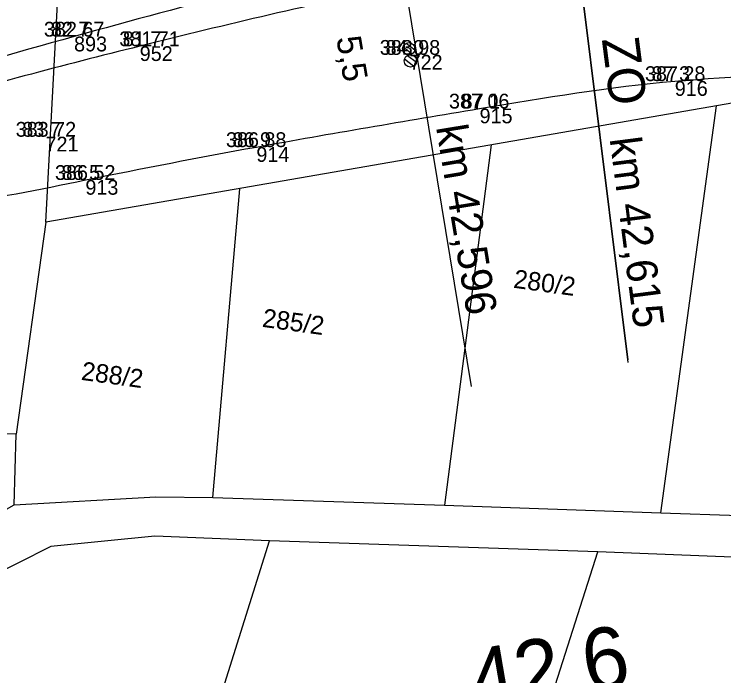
# Model space of a CAD drawing. Extents: x -514509 to -512782, y -1144610 to -1143439.
# Drawn here: x -513253 to -513195.4, y -1143654.2 to -1143600.5 of the extents above; entities that cross this region are included whole.
import ezdxf

# ---------------------------------------------------------------- set-up
doc = ezdxf.new("R2010")
doc.units = 0
for name, color, linetype in [('Vrstva 10', 7, 'Continuous'), ('Vrstva 11', 7, 'Continuous'), ('Vrstva 13', 7, 'Continuous'), ('Vrstva 27', 7, 'Continuous'), ('Vrstva 57', 7, 'Continuous'), ('Vrstva 58', 7, 'Continuous'), ('Vrstva 59', 7, 'Continuous'), ('Vrstva 60', 7, 'Continuous'), ('Vrstva 7', 7, 'Continuous'), ('Vrstva 8', 7, 'Continuous'), ('Vrstva 9', 7, 'Continuous')]:
    doc.layers.add(name, color=color, linetype=linetype)

msp = doc.modelspace()

# ---------------------------------------------------------------- linework, layer by layer
at = {"layer": 'Vrstva 10'}
msp.add_line((-513250.415, -1143617.382), (-513248.39, -1143579.25), dxfattribs=at)
msp.add_lwpolyline([(-513083.73, -1143602.284), (-513086.215, -1143618.123), (-513093.877, -1143618.167), (-513107.772, -1143623.787), (-513104.437, -1143605.443), (-513156.888, -1143605.053), (-513194.553, -1143607.705), (-513250.415, -1143617.382), (-513252.832, -1143634.619), (-513276.036, -1143634.192), (-513293.984, -1143635.345), (-513297.884, -1143620.719), (-513339.729, -1143642.048), (-513370.62, -1143660.746), (-513392.287, -1143677.542), (-513448.783, -1143734.317), (-513496.135, -1143770.535), (-513525.567, -1143795.084), (-513571.166, -1143828.084), (-513591.968, -1143845.266)], dxfattribs=at)
msp.add_lwpolyline([(-513083.73, -1143602.284), (-513086.215, -1143618.123), (-513093.877, -1143618.167), (-513107.772, -1143623.787), (-513104.437, -1143605.443), (-513156.888, -1143605.053), (-513194.553, -1143607.705), (-513250.415, -1143617.382), (-513252.832, -1143634.619), (-513276.036, -1143634.192), (-513293.984, -1143635.345), (-513297.884, -1143620.719), (-513339.729, -1143642.048), (-513370.62, -1143660.746), (-513392.287, -1143677.542), (-513448.783, -1143734.317), (-513496.135, -1143770.535), (-513525.567, -1143795.084), (-513571.166, -1143828.084), (-513591.968, -1143845.266)], dxfattribs=at)
for points in [[(-513105.656, -1143589.572), (-513111.398, -1143588.825), (-513120.896, -1143588.124), (-513127.781, -1143587.815), (-513134.493, -1143587.399), (-513145.289, -1143587.917), (-513154.263, -1143588.165), (-513167.107, -1143589.025), (-513183.18, -1143590.33), (-513202.182, -1143592.368), (-513213.364, -1143594.183), (-513223.359, -1143596.374), (-513234.22, -1143598.682), (-513248.131, -1143602.316), (-513262.889, -1143606.569), (-513272.412, -1143609.783), (-513278.746, -1143612.526), (-513284.257, -1143615.463), (-513287.251, -1143617.25), (-513289.125, -1143618.716), (-513289.862, -1143619.586), (-513289.805, -1143620.367), (-513289.601, -1143620.971)], [(-513125.264, -1143589.045), (-513135.661, -1143588.368), (-513143.283, -1143588.407), (-513146.019, -1143588.597), (-513154.875, -1143589.536), (-513169.823, -1143590.946), (-513182.203, -1143592.15), (-513200.496, -1143594.572), (-513221.669, -1143598.242), (-513242.802, -1143603.101), (-513261.502, -1143608.166), (-513271.576, -1143611.724), (-513278.023, -1143614.872), (-513282.94, -1143617.541)], [(-513288.864, -1143622.334), (-513288.741, -1143623.077), (-513288.298, -1143623.643), (-513287.721, -1143623.716), (-513286.782, -1143623.652), (-513285.36, -1143623.174), (-513280.172, -1143621.177), (-513273.312, -1143618.728), (-513265.846, -1143616.567), (-513258.497, -1143615.884), (-513247.208, -1143613.96), (-513233.331, -1143611.288), (-513215.215, -1143608.159), (-513199.36, -1143605.934), (-513184.883, -1143604.971), (-513176.269, -1143604.031), (-513163.564, -1143603.466)]]:
    msp.add_spline(points, degree=3, dxfattribs=at)
at = {"layer": 'Vrstva 13'}
for points in [[(-513208.245, -1143589.287), (-513207.73, -1143591.988), (-513203.163, -1143628.564)], [(-513208.245, -1143589.508), (-513207.73, -1143592.209), (-513203.163, -1143628.785)]]:
    msp.add_lwpolyline(points, dxfattribs=at)
at = {"layer": 'Vrstva 27'}
for p, q in [((-513221.174, -1143602.858), (-513220.467, -1143603.403)), ((-513221.424, -1143603.138), (-513220.674, -1143603.718)), ((-513221.297, -1143604.134), (-513220.549, -1143604.711)), ((-513221.048, -1143603.852), (-513220.34, -1143604.399))]:
    msp.add_line(p, q, dxfattribs=at)
msp.add_lwpolyline([(-513221.775, -1143594.992), (-513215.885, -1143630.729)], dxfattribs=at)
for centre in [(-513220.956, -1143603.307), (-513220.956, -1143603.307), (-513220.829, -1143604.298), (-513220.829, -1143604.298)]:
    msp.add_circle(centre, 0.5, dxfattribs=at)
at = {"layer": 'Vrstva 60'}
for p, q in [((-513248.13, -1143602.32), (-513248.13, -1143602.32)), ((-513242.8, -1143603.1), (-513242.8, -1143603.1)), ((-513220.89, -1143603.8), (-513220.89, -1143603.8)), ((-513199.36, -1143605.93), (-513199.36, -1143605.93)), ((-513215.21, -1143608.16), (-513215.21, -1143608.16)), ((-513250.45, -1143610.45), (-513250.45, -1143610.45)), ((-513233.33, -1143611.29), (-513233.33, -1143611.29)), ((-513247.21, -1143613.96), (-513247.21, -1143613.96))]:
    msp.add_line(p, q, dxfattribs=at)
at = {"layer": 'Vrstva 8'}
for p, q in [((-513200.481, -1143640.984), (-513195.984, -1143607.951)), ((-513214.258, -1143611.103), (-513218.068, -1143640.38)), ((-513236.876, -1143639.756), (-513234.674, -1143614.685)), ((-513235.095, -1143736.876), (-513205.617, -1143644.159))]:
    msp.add_line(p, q, dxfattribs=at)
for points in [[(-513270.361, -1143671.789), (-513272.708, -1143668.296), (-513282.883, -1143654.342), (-513285.005, -1143651.313), (-513271.711, -1143650.999), (-513252.985, -1143640.349), (-513252.832, -1143634.619)], [(-513252.985, -1143640.349), (-513241.498, -1143639.695), (-513236.876, -1143639.756), (-513218.068, -1143640.38), (-513200.481, -1143640.984), (-513181.413, -1143641.631), (-513160.798, -1143642.595), (-513141.602, -1143642.722), (-513125.201, -1143642.865)], [(-513255.47, -1143717.127), (-513232.261, -1143643.275), (-513241.572, -1143642.882), (-513250.018, -1143643.721), (-513271.465, -1143654.569)], [(-513131.126, -1143647.212), (-513182.381, -1143645.093), (-513205.617, -1143644.159), (-513232.261, -1143643.275)]]:
    msp.add_lwpolyline(points, dxfattribs=at)

# ---------------------------------------------------------------- texts
at = {"layer": 'Vrstva 11'}
msp.add_text('5,5', height=2, rotation=279.80056, dxfattribs=at).set_placement((-513226.85, -1143602.432))
at = {"layer": 'Vrstva 13'}
for s, height, p in [('ZO', 3, (-513205.289, -1143602.525)), ('km 42,615', 2.5, (-513204.653, -1143610.612))]:
    msp.add_text(s, height=height, rotation=277.35157, dxfattribs=at).set_placement(p)
at = {"layer": 'Vrstva 27'}
msp.add_text('km 42,596', height=2.5, rotation=279.36023, dxfattribs=at).set_placement((-513218.751, -1143609.658))
at = {"layer": 'Vrstva 57'}
for s, p in [('82 7 ', (-513250.013, -1143602.32)), ('81 7 ', (-513244.173, -1143603.1)), ('84 0 ', (-513222.838, -1143603.8)), ('87 3 ', (-513201.243, -1143605.93)), ('87 1 ', (-513216.668, -1143608.16)), ('83 7 ', (-513252.333, -1143610.45)), ('86 9 ', (-513235.268, -1143611.29)), ('86 5 ', (-513249.142, -1143613.96))]:
    msp.add_text(s, height=1.2, dxfattribs=at).set_placement(p)
at = {"layer": 'Vrstva 58'}
for s, p in [('382 67', (-513250.576, -1143602.32)), ('381 71', (-513244.456, -1143603.1)), ('383 98', (-513223.314, -1143603.8)), ('387 28', (-513201.781, -1143605.93)), ('387 06', (-513217.694, -1143608.16)), ('383 72', (-513252.871, -1143610.45)), ('386 88', (-513235.8, -1143611.29)), ('386 52', (-513249.68, -1143613.96))]:
    msp.add_text(s, height=1.2, dxfattribs=at).set_placement(p)
at = {"layer": 'Vrstva 59'}
for s, p in [('893', (-513248.13, -1143603.52)), ('952', (-513242.8, -1143604.3)), ('722', (-513220.89, -1143605)), ('916', (-513199.36, -1143607.13)), ('915', (-513215.21, -1143609.36)), ('721', (-513250.45, -1143611.65)), ('914', (-513233.33, -1143612.49)), ('913', (-513247.21, -1143615.16))]:
    msp.add_text(s, height=1.2, dxfattribs=at).set_placement(p)
at = {"layer": 'Vrstva 7'}
msp.add_text('42,6', height=5, rotation=9.71474, dxfattribs=at).set_placement((-513215.594, -1143657.155))
at = {"layer": 'Vrstva 9'}
for s, p in [('280/2', (-513212.511, -1143622.707)), ('285/2', (-513232.908, -1143625.883)), ('288/2', (-513247.606, -1143630.189))]:
    msp.add_text(s, height=1.5, rotation=352.22933, dxfattribs=at).set_placement(p)

doc.saveas('drawing.dxf')
